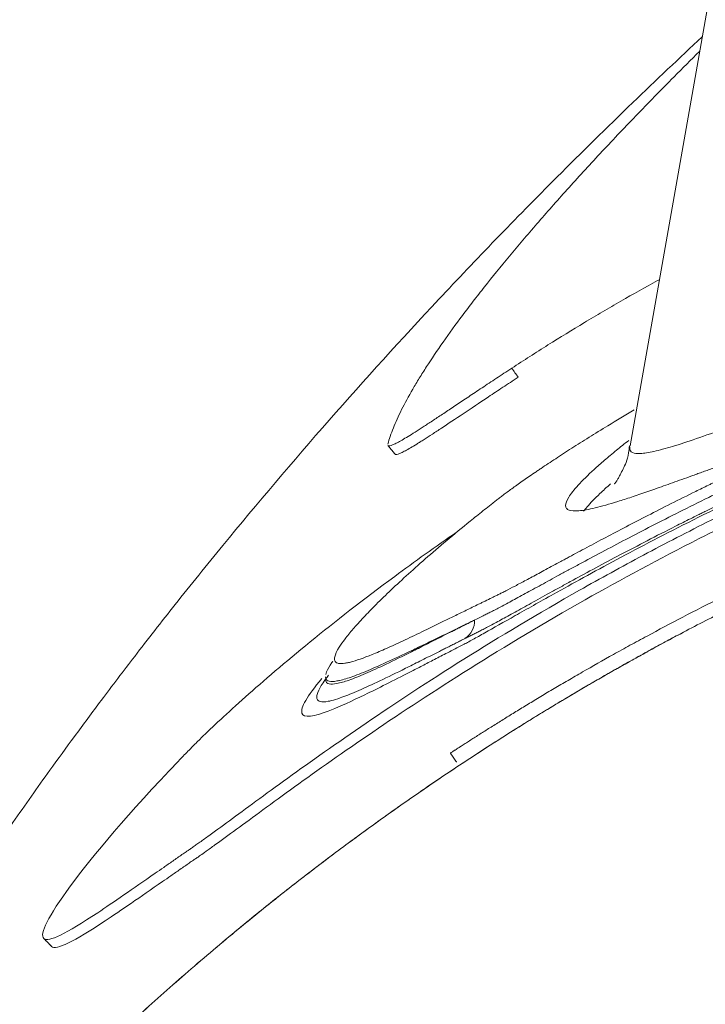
# Model space of a CAD drawing. Header units: millimetres. Extents: x 0 to 594, y 0 to 420.
# Tile 789 of 1056: x 423.99 to 427.08, y 167.76 to 172.2. Entities that reach past the tile are written whole.
import ezdxf

# ---------------------------------------------------------------- set-up
doc = ezdxf.new("R2010")
doc.units = ezdxf.units.MM
doc.layers.add('1', color=7, linetype='Continuous', true_color=0xffffff)

msp = doc.modelspace()

# ---------------------------------------------------------------- linework, layer by layer
at = {"layer": '1', "color": 155, "linetype": 'Continuous', "lineweight": 18}
msp.add_line((427.132, 172.5216), (426.7359, 170.2762), dxfattribs=at)
at = {"layer": '1', "color": 155, "linetype": 'Continuous', "lineweight": 13}
msp.add_ellipse((425.9373, 169.491), major_axis=(0.0451, -0.0892), ratio=0.981923, start_param=0.115563, end_param=1.109939, dxfattribs=at)
at = {"layer": '1', "color": 155, "linetype": 'Continuous', "lineweight": 18}
for points, degree, knots in [([(427.0609, 172.1184), (426.9587, 172.023), (426.7329, 171.8091), (426.3101, 171.3928), (425.8716, 170.938), (425.3722, 170.3882), (424.9821, 169.9287), (424.6937, 169.5711), (424.5121, 169.3387), (424.3616, 169.1406), (424.2353, 168.9705), (424.1032, 168.7887), (423.9439, 168.5637), (423.7479, 168.2766), (423.5312, 167.9447), (423.3211, 167.6058), (423.1241, 167.2712), (422.9491, 166.9589), (422.7909, 166.6619), (422.6583, 166.4013), (422.5527, 166.185), (422.4725, 166.0151), (422.4081, 165.8753), (422.3562, 165.7598), (422.2887, 165.6068), (422.2076, 165.4163), (422.122, 165.2045), (422.0413, 164.9979), (421.9646, 164.7977), (421.89, 164.5993), (421.8173, 164.4025), (421.7487, 164.2138), (421.6853, 164.0365), (421.6255, 163.8662), (421.5715, 163.7096), (421.5178, 163.5514), (421.4655, 163.3936), (421.4149, 163.2377), (421.3717, 163.1011), (421.3346, 162.9811), (421.3027, 162.8756), (421.2739, 162.7784), (421.2481, 162.6893), (421.2239, 162.6038), (421.1874, 162.4729), (421.1452, 162.3145), (421.1035, 162.1495), (421.0721, 162.0202), (421.0554, 161.9445), (421.0473, 161.9013), (421.0442, 161.8815), (421.0431, 161.8723), (421.0428, 161.8695)], 3, [0, 0, 0, 0, 0.014226, 0.030268, 0.058986, 0.087709, 0.11712, 0.130884, 0.142908, 0.153123, 0.161529, 0.169244, 0.180866, 0.194752, 0.210902, 0.228476, 0.242569, 0.25691, 0.270511, 0.282108, 0.291854, 0.299522, 0.305153, 0.310522, 0.316611, 0.330669, 0.34749, 0.364798, 0.384286, 0.406006, 0.429964, 0.456657, 0.484408, 0.511013, 0.536434, 0.560668, 0.590611, 0.618519, 0.644392, 0.665774, 0.685534, 0.703673, 0.720191, 0.735096, 0.749509, 0.792964, 0.839045, 0.887763, 0.939122, 0.963039, 0.987483, 1, 1, 1, 1]), ([(427.0491, 172.0527), (427.0101, 172.0141), (426.9719, 171.976), (426.8748, 171.8782), (426.8173, 171.8193), (426.7339, 171.7328), (426.7067, 171.7042), (426.6531, 171.6477), (426.6269, 171.6197), (426.5496, 171.5368), (426.5001, 171.4828), (426.4289, 171.4037), (426.4057, 171.3777), (426.3603, 171.3263), (426.3381, 171.3009), (426.2947, 171.2508), (426.2735, 171.2262), (426.2321, 171.1775), (426.212, 171.1535), (426.153, 171.0825), (426.1157, 171.0366), (426.0629, 170.97), (426.0458, 170.9481), (426.0126, 170.9051), (425.9965, 170.884), (425.9498, 170.8217), (425.9208, 170.7816), (425.8668, 170.7046), (425.8418, 170.6676), (425.8076, 170.6145), (425.7967, 170.5972), (425.7759, 170.5633), (425.766, 170.5467), (425.738, 170.4983), (425.7214, 170.4676), (425.6996, 170.4239), (425.6928, 170.4097), (425.6803, 170.3822), (425.6746, 170.3689), (425.6642, 170.343), (425.6596, 170.3304), (425.6513, 170.3062), (425.6476, 170.2944), (425.6445, 170.2831)], 3, [0, 0, 0, 0, 0.046082, 0.046082, 0.11946, 0.11946, 0.156149, 0.156149, 0.192838, 0.192838, 0.266217, 0.266217, 0.302906, 0.302906, 0.339595, 0.339595, 0.376284, 0.376284, 0.412973, 0.412973, 0.486352, 0.486352, 0.523041, 0.523041, 0.55973, 0.55973, 0.633108, 0.633108, 0.706487, 0.706487, 0.743176, 0.743176, 0.779865, 0.779865, 0.853243, 0.853243, 0.889932, 0.889932, 0.926622, 0.926622, 0.963311, 0.963311, 1, 1, 1, 1]), ([(426.203, 170.6254), (426.2573, 170.6609), (426.3117, 170.6958), (426.4207, 170.7642), (426.4753, 170.7977), (426.5574, 170.847), (426.5848, 170.8632), (426.6396, 170.8954), (426.667, 170.9113), (426.7494, 170.9586), (426.8044, 170.9895), (426.8622, 171.0211), (426.8648, 171.0226), (426.8674, 171.024)], 3, [0, 0, 0, 0, 0.247043, 0.247043, 0.494086, 0.494086, 0.617608, 0.617608, 0.74113, 0.74113, 0.988173, 0.988173, 1, 1, 1, 1]), ([(425.645, 170.2768), (425.6458, 170.2757), (425.6491, 170.2746), (425.6583, 170.2764), (425.6724, 170.2821), (425.6911, 170.2916), (425.7145, 170.3048), (425.7425, 170.3218), (425.7645, 170.3356), (425.7792, 170.345), (425.7822, 170.3469), (425.7883, 170.3508), (425.7976, 170.3568), (425.8073, 170.3631), (425.8272, 170.3761), (425.8553, 170.3946), (425.9018, 170.4254), (425.9528, 170.4594), (426.0082, 170.4964), (426.0682, 170.5364), (426.1328, 170.5792), (426.1791, 170.6097), (426.203, 170.6254)], 3, [0, 0, 0, 0, 0.060781, 0.127868, 0.194955, 0.262042, 0.329129, 0.396216, 0.463303, 0.463303, 0.480075, 0.480075, 0.496847, 0.53039, 0.53039, 0.597478, 0.664565, 0.731652, 0.798739, 0.865826, 0.932913, 1, 1, 1, 1]), ([(426.2317, 170.5845), (426.2079, 170.5689), (426.162, 170.5386), (426.1191, 170.5103), (426.0572, 170.4691), (426.019, 170.4436), (425.9486, 170.3966), (425.9163, 170.3752), (425.8723, 170.3461), (425.8444, 170.3278), (425.8195, 170.3117), (425.8048, 170.3024), (425.8019, 170.3005), (425.7963, 170.2969), (425.7879, 170.2917), (425.78, 170.2868), (425.7648, 170.2774), (425.7462, 170.2661), (425.7229, 170.253), (425.7043, 170.2436), (425.6903, 170.2379), (425.6811, 170.2361), (425.6779, 170.2373), (425.6771, 170.2383)], 3, [0, 0, 0, 0, 0.067111, 0.134221, 0.134221, 0.268443, 0.268443, 0.402664, 0.402664, 0.469775, 0.536886, 0.536886, 0.553663, 0.553663, 0.570441, 0.603996, 0.603996, 0.671107, 0.738218, 0.805329, 0.872439, 0.93955, 1, 1, 1, 1]), ([(426.7547, 170.4373), (426.7134, 170.413), (426.6739, 170.3893), (426.6068, 170.3484), (426.5786, 170.331), (426.5242, 170.297), (426.498, 170.2805), (426.4479, 170.2483), (426.4238, 170.2327), (426.3779, 170.2026), (426.356, 170.1881), (426.3301, 170.1706), (426.325, 170.1672), (426.3174, 170.162), (426.3149, 170.1603), (426.3099, 170.1569), (426.2976, 170.1486), (426.2858, 170.1404), (426.2675, 170.1278), (426.2587, 170.1217), (426.2417, 170.1098), (426.2336, 170.104), (426.2101, 170.0873), (426.1958, 170.0769), (426.1765, 170.0626), (426.1704, 170.0581), (426.1589, 170.0494), (426.1534, 170.0452), (426.1428, 170.037), (426.1376, 170.033), (426.1301, 170.0271), (426.1275, 170.0252), (426.1225, 170.0212), (426.12, 170.0193), (426.1075, 170.0095), (426.0976, 170.0016), (426.078, 169.9861), (426.0683, 169.9784), (426.0491, 169.9631), (426.0016, 169.925), (425.9208, 169.8587), (425.8557, 169.8032), (425.794, 169.7495), (425.7648, 169.7236), (425.6823, 169.6487), (425.6339, 169.6028), (425.5716, 169.5404), (425.5526, 169.5208), (425.5265, 169.4931), (425.5183, 169.4841), (425.5066, 169.4711), (425.5028, 169.4669), (425.4954, 169.4585), (425.4774, 169.438), (425.4622, 169.4194), (425.4413, 169.392), (425.4326, 169.3796), (425.4147, 169.3509), (425.408, 169.3365), (425.4054, 169.3252)], 3, [0, 0, 0, 0, 0.023201, 0.023201, 0.041213, 0.041213, 0.059226, 0.059226, 0.077239, 0.077239, 0.095252, 0.095252, 0.099755, 0.099755, 0.102007, 0.102007, 0.104258, 0.113265, 0.113265, 0.122271, 0.122271, 0.131277, 0.131277, 0.14929, 0.14929, 0.158297, 0.158297, 0.167303, 0.167303, 0.17631, 0.17631, 0.180813, 0.180813, 0.185316, 0.185316, 0.203329, 0.203329, 0.221342, 0.221342, 0.239354, 0.311406, 0.383457, 0.383457, 0.455508, 0.455508, 0.599611, 0.599611, 0.671662, 0.671662, 0.707688, 0.707688, 0.725701, 0.725701, 0.743714, 0.815765, 0.815765, 0.887816, 0.887816, 1, 1, 1, 1]), ([(426.7298, 170.2997), (426.7105, 170.2846), (426.6922, 170.2699), (426.6557, 170.2401), (426.6378, 170.225), (426.6043, 170.1962), (426.5887, 170.1824), (426.5456, 170.1431), (426.5217, 170.1195), (426.4835, 170.0777), (426.4691, 170.0595), (426.4502, 170.0287), (426.4455, 170.0161), (426.4459, 170.0014), (426.4472, 169.9973), (426.4504, 169.993), (426.4511, 169.9922), (426.4527, 169.9907), (426.4535, 169.99), (426.4564, 169.988), (426.4586, 169.9868), (426.4711, 169.982), (426.4859, 169.981), (426.5252, 169.9845), (426.5497, 169.989), (426.6082, 170.0031), (426.6422, 170.0127), (426.7002, 170.0308), (426.7208, 170.0374), (426.7642, 170.0519), (426.7871, 170.0597), (426.8233, 170.0722), (426.8356, 170.0765), (426.8609, 170.0854), (426.8738, 170.09), (426.9135, 170.1041), (426.941, 170.114), (426.9841, 170.1294), (426.9987, 170.1347), (427.0211, 170.1427), (427.0286, 170.1454), (427.0438, 170.1509), (427.0515, 170.1537), (427.067, 170.1592), (427.0748, 170.1621), (427.0907, 170.1678), (427.0987, 170.1707), (427.1148, 170.1765), (427.1229, 170.1794), (427.1393, 170.1854), (427.1475, 170.1884), (427.16, 170.1929), (427.1642, 170.1944), (427.1704, 170.1967), (427.1725, 170.1975), (427.1767, 170.199), (427.1788, 170.1997), (427.183, 170.2012), (427.1851, 170.202), (427.1894, 170.2035), (427.1915, 170.2043), (427.1947, 170.2055), (427.1958, 170.2059), (427.1981, 170.2067), (427.2014, 170.2079), (427.2049, 170.2092), (427.2098, 170.2111), (427.2123, 170.212), (427.2176, 170.214), (427.2203, 170.2151), (427.2287, 170.2184), (427.2347, 170.2208), (427.2473, 170.2259), (427.2606, 170.2313), (427.2752, 170.2373), (427.2867, 170.2421), (427.2906, 170.2437), (427.2966, 170.2462), (427.2986, 170.2471), (427.3027, 170.2488), (427.313, 170.2531), (427.3238, 170.2577), (427.3506, 170.269), (427.3697, 170.2771), (427.4102, 170.2944), (427.4315, 170.3035), (427.4766, 170.3227), (427.5002, 170.3327), (427.5249, 170.3432)], 3, [0, 0, 0, 0, 0.036396, 0.036396, 0.076546, 0.076546, 0.116696, 0.116696, 0.196997, 0.196997, 0.277297, 0.277297, 0.357597, 0.357597, 0.397748, 0.397748, 0.407785, 0.407785, 0.417823, 0.417823, 0.437898, 0.437898, 0.518198, 0.518198, 0.598498, 0.598498, 0.678799, 0.678799, 0.718949, 0.718949, 0.759099, 0.759099, 0.779174, 0.779174, 0.799249, 0.799249, 0.839399, 0.839399, 0.859474, 0.859474, 0.869512, 0.869512, 0.87955, 0.87955, 0.889587, 0.889587, 0.899625, 0.899625, 0.909662, 0.909662, 0.9197, 0.9197, 0.924718, 0.924718, 0.927228, 0.927228, 0.929737, 0.929737, 0.932247, 0.932247, 0.934756, 0.934756, 0.936011, 0.936011, 0.937265, 0.939775, 0.939775, 0.942284, 0.942284, 0.944794, 0.944794, 0.949812, 0.949812, 0.954831, 0.95985, 0.95985, 0.962359, 0.962359, 0.963614, 0.963614, 0.964869, 0.969887, 0.969887, 0.979925, 0.979925, 0.989962, 0.989962, 1, 1, 1, 1]), ([(425.419, 169.2961), (425.4207, 169.2956), (425.4226, 169.2952), (425.4315, 169.2939), (425.4401, 169.2942), (425.453, 169.2961), (425.4557, 169.2966), (425.4613, 169.2977), (425.4642, 169.2983), (425.4732, 169.3003), (425.5054, 169.3088), (425.5484, 169.3247), (425.6102, 169.3505), (425.6325, 169.3602), (425.6805, 169.3819), (425.7061, 169.3938), (425.7609, 169.4196), (425.79, 169.4335), (425.8361, 169.4559), (425.8519, 169.4636), (425.8844, 169.4794), (425.901, 169.4875), (425.9352, 169.5042), (425.9526, 169.5128), (425.9884, 169.5302), (426.0067, 169.5391), (426.0346, 169.5527), (426.0441, 169.5573), (426.0584, 169.5643), (426.0632, 169.5667), (426.0729, 169.5714), (426.0778, 169.5738), (426.0926, 169.5811), (426.1026, 169.586), (426.1149, 169.592), (426.1174, 169.5932), (426.1223, 169.5956), (426.1247, 169.5968), (426.1321, 169.6004), (426.1371, 169.6028), (426.1474, 169.6078), (426.1528, 169.6105), (426.1612, 169.6147), (426.1641, 169.6161), (426.1701, 169.6191), (426.1731, 169.6207), (426.1888, 169.6287), (426.2027, 169.6359), (426.2331, 169.652), (426.2496, 169.6608), (426.2852, 169.6798), (426.3042, 169.6901), (426.3449, 169.712), (426.3665, 169.7237), (426.4008, 169.7423), (426.4126, 169.7486), (426.4277, 169.7568), (426.4308, 169.7584), (426.4369, 169.7617), (426.4461, 169.7667), (426.4806, 169.7852), (426.5136, 169.8029), (426.5685, 169.8322), (426.6255, 169.8625), (426.6867, 169.8946), (426.7501, 169.9277), (426.7829, 169.9446), (426.8505, 169.9792), (426.8853, 169.997), (426.957, 170.0331), (426.9939, 170.0514), (427.0508, 170.0795), (427.07, 170.0889), (427.0943, 170.1007), (427.0992, 170.1031), (427.109, 170.1079), (427.1237, 170.115), (427.1385, 170.1222), (427.1881, 170.1461), (427.2286, 170.1653), (427.3108, 170.204), (427.3527, 170.2234), (427.4378, 170.2624), (427.481, 170.2819), (427.5249, 170.3015)], 3, [0, 0, 0, 0, 0.020945, 0.020945, 0.090877, 0.090877, 0.10836, 0.10836, 0.125844, 0.125844, 0.16081, 0.300675, 0.300675, 0.370607, 0.370607, 0.44054, 0.44054, 0.510472, 0.510472, 0.545439, 0.545439, 0.580405, 0.580405, 0.615371, 0.615371, 0.650337, 0.650337, 0.667821, 0.667821, 0.676562, 0.676562, 0.685304, 0.685304, 0.702787, 0.702787, 0.707158, 0.707158, 0.711528, 0.711528, 0.72027, 0.72027, 0.729012, 0.729012, 0.733382, 0.733382, 0.737753, 0.737753, 0.755236, 0.755236, 0.772719, 0.772719, 0.790202, 0.790202, 0.807686, 0.807686, 0.816427, 0.816427, 0.818613, 0.818613, 0.820798, 0.825169, 0.842652, 0.842652, 0.860135, 0.877618, 0.877618, 0.895101, 0.895101, 0.912584, 0.912584, 0.930067, 0.930067, 0.938809, 0.938809, 0.940994, 0.940994, 0.94318, 0.947551, 0.947551, 0.965034, 0.965034, 0.982517, 0.982517, 1, 1, 1, 1]), ([(426.7333, 170.2758), (426.7322, 170.2644), (426.7266, 170.2145), (426.7012, 170.1643), (426.6773, 170.1179), (426.6664, 170.1054), (426.6649, 170.1038), (426.665, 170.1038)], 3, [0, 0, 0, 0, 0.059163, 0.276371, 0.534675, 0.861598, 1, 1, 1, 1]), ([(425.347, 169.2266), (425.3137, 169.1871), (425.2653, 169.121), (425.2481, 169.0643), (425.2869, 169.051), (425.3812, 169.0796), (425.5063, 169.1366), (425.6343, 169.2002), (425.7233, 169.2455), (425.799, 169.2844), (425.8543, 169.3128), (425.9047, 169.3388), (425.9473, 169.3606), (425.9815, 169.3779), (426.0258, 169.4019), (426.0979, 169.4421), (426.2128, 169.5073), (426.4044, 169.6154), (426.6671, 169.7599), (427.0132, 169.9403), (427.3132, 170.0853), (427.493, 170.1673), (427.5338, 170.1857)], 3, [0, 0, 0, 0, 0.113446, 0.22746, 0.34162, 0.455806, 0.570022, 0.627119, 0.684215, 0.709596, 0.734984, 0.760364, 0.774637, 0.7889, 0.803143, 0.817405, 0.846123, 0.874711, 0.912638, 0.950943, 0.989024, 1, 1, 1, 1]), ([(427.5249, 170.1918), (427.4986, 170.1801), (427.4726, 170.1683), (427.421, 170.1448), (427.3954, 170.133), (427.3194, 170.0978), (427.2697, 170.0744), (427.1722, 170.0278), (427.1244, 170.0046), (427.0718, 169.9787), (427.066, 169.9758), (427.0543, 169.9701), (427.037, 169.9615), (426.9969, 169.9416), (426.9634, 169.9247), (426.8973, 169.8913), (426.8545, 169.8695), (426.7719, 169.8267), (426.7319, 169.8058), (426.6163, 169.7447), (426.5448, 169.7062), (426.4626, 169.6614), (426.4466, 169.6526), (426.423, 169.6397), (426.4152, 169.6354), (426.3999, 169.627), (426.3923, 169.6228), (426.3551, 169.6023), (426.327, 169.5868), (426.2741, 169.5576), (426.2493, 169.5438), (426.2031, 169.5183), (426.1816, 169.5064), (426.142, 169.4848), (426.1239, 169.4749), (426.0994, 169.4618), (426.0916, 169.4577), (426.0807, 169.452), (426.0771, 169.4502), (426.0703, 169.4467), (426.067, 169.445), (426.0621, 169.4425), (426.0605, 169.4417), (426.0574, 169.4401), (426.0558, 169.4393), (426.0512, 169.437), (426.0482, 169.4355), (426.0392, 169.431), (426.0334, 169.4281), (426.0217, 169.4223), (426.0158, 169.4193), (426.004, 169.4134), (425.9981, 169.4104), (425.9923, 169.4074)], 3, [0, 0, 0, 0, 0.03125, 0.03125, 0.0625, 0.0625, 0.125, 0.125, 0.1875, 0.1875, 0.195313, 0.195313, 0.203125, 0.21875, 0.25, 0.25, 0.3125, 0.3125, 0.375, 0.375, 0.5, 0.5, 0.53125, 0.53125, 0.546875, 0.546875, 0.5625, 0.5625, 0.625, 0.625, 0.6875, 0.6875, 0.75, 0.75, 0.8125, 0.8125, 0.84375, 0.84375, 0.859375, 0.859375, 0.875, 0.875, 0.882813, 0.882813, 0.890625, 0.890625, 0.90625, 0.90625, 0.9375, 0.9375, 0.96875, 0.96875, 1, 1, 1, 1]), ([(427.5249, 170.1423), (427.4926, 170.1276), (427.4583, 170.1119), (427.3201, 170.0476), (427.2076, 169.9935), (427.0494, 169.9146), (426.9981, 169.8886), (426.8963, 169.836), (426.8461, 169.8097), (426.6977, 169.7305), (426.6015, 169.6776), (426.3222, 169.5196), (426.1481, 169.4152), (425.6666, 169.1132), (425.3999, 168.927), (425.0906, 168.7044), (425.0027, 168.6397), (424.8944, 168.5601), (424.8623, 168.5365), (424.8193, 168.5053), (424.8058, 168.4956), (424.7873, 168.4825), (424.7814, 168.4783), (424.7703, 168.4706), (424.7651, 168.4669), (424.7554, 168.4603), (424.7511, 168.4573), (424.7431, 168.4518), (424.7395, 168.4493), (424.7293, 168.4423), (424.7234, 168.4382), (424.7041, 168.4248), (424.6893, 168.4146), (424.6611, 168.395), (424.6477, 168.3857), (424.6214, 168.3674), (424.6086, 168.3585), (424.5456, 168.3148), (424.4984, 168.282), (424.4121, 168.2226), (424.3728, 168.1958), (424.1954, 168.0783), (424.1146, 168.0365), (424.0739, 168.0754), (424.1141, 168.1562), (424.3158, 168.4297), (424.4775, 168.6224), (424.7079, 168.8625), (424.715, 168.8698), (424.7292, 168.8845), (424.7364, 168.8919), (424.7508, 168.9068), (424.7582, 168.9144), (424.7731, 168.9295), (424.7787, 168.9351), (424.7906, 168.9469), (424.7968, 168.953), (424.8291, 168.9846), (424.8582, 169.0124), (424.9246, 169.0739), (424.9617, 169.1078), (425.1668, 169.2901), (425.3925, 169.4784), (425.7643, 169.7531), (425.8587, 169.8207), (425.9584, 169.8897)], 3, [0, 0, 0, 0, 0.004184, 0.004184, 0.016291, 0.016291, 0.022344, 0.022344, 0.028397, 0.028397, 0.040504, 0.040504, 0.064717, 0.064717, 0.113143, 0.113143, 0.137356, 0.137356, 0.149463, 0.149463, 0.155516, 0.155516, 0.158543, 0.158543, 0.161569, 0.161569, 0.164596, 0.164596, 0.167623, 0.167623, 0.173676, 0.173676, 0.185782, 0.185782, 0.197889, 0.197889, 0.209995, 0.209995, 0.258422, 0.258422, 0.306848, 0.306848, 0.500553, 0.500553, 0.694257, 0.694257, 0.887962, 0.887962, 0.894015, 0.894015, 0.900068, 0.900068, 0.906122, 0.906122, 0.909148, 0.909148, 0.912175, 0.912175, 0.924282, 0.924282, 0.936388, 0.936388, 0.984814, 0.984814, 1, 1, 1, 1]), ([(427.5249, 170.0874), (427.499, 170.0756), (427.4224, 170.0403), (427.2857, 169.9756), (427.1504, 169.9094), (426.8921, 169.7793), (426.4999, 169.5679), (426.0016, 169.269), (425.5625, 168.9796), (425.2094, 168.7298), (424.9903, 168.5686), (424.8783, 168.4864), (424.828, 168.4502), (424.8052, 168.4342), (424.7926, 168.4255), (424.7869, 168.4215), (424.7784, 168.4157), (424.7656, 168.4069), (424.7441, 168.3921), (424.7074, 168.3666), (424.6672, 168.3387), (424.5906, 168.2857), (424.485, 168.2124), (424.2503, 168.0528), (424.1494, 168.0007), (424.1293, 168.0206), (424.1292, 168.0207)], 3, [0, 0, 0, 0, 0.006553, 0.01865, 0.030747, 0.036795, 0.079135, 0.127523, 0.17591, 0.224298, 0.272686, 0.29688, 0.308977, 0.31805, 0.321074, 0.324098, 0.32561, 0.333171, 0.345268, 0.369462, 0.393655, 0.417849, 0.514625, 0.611401, 0.998503, 1, 1, 1, 1]), ([(425.9263, 168.8917), (425.9263, 168.8916), (425.9263, 168.8916), (425.9264, 168.8916), (425.9265, 168.8917), (425.9267, 168.8918), (425.9271, 168.892), (425.9278, 168.8924), (425.9306, 168.8942), (425.9346, 168.8967), (425.9408, 168.9007), (425.942, 168.9015), (425.9447, 168.9033), (425.9488, 168.9059), (425.9561, 168.9106), (425.9622, 168.9146), (425.9668, 168.9175), (425.9684, 168.9185), (425.9715, 168.9206), (425.9731, 168.9216), (425.9809, 168.9266), (425.9872, 168.9306), (425.9968, 168.9368), (426, 168.9389), (426.0065, 168.943), (426.0098, 168.9451), (426.0197, 168.9514), (426.0264, 168.9557), (426.047, 168.9689), (426.0612, 168.9779), (426.0907, 168.9965), (426.1059, 169.0061), (426.1374, 169.0258), (426.1536, 169.0359), (426.187, 169.0566), (426.2042, 169.0672), (426.2395, 169.0889), (426.2576, 169.1), (426.2949, 169.1226), (426.3139, 169.1341), (426.3531, 169.1575), (426.3931, 169.1814), (426.435, 169.2061), (426.4778, 169.2311), (426.4997, 169.2438), (426.5668, 169.2824), (426.6133, 169.3088), (426.6859, 169.3493), (426.7106, 169.363), (426.7608, 169.3906), (426.7864, 169.4045), (426.9166, 169.4748), (427.0282, 169.5331), (427.1766, 169.6073), (427.2068, 169.6222), (427.2679, 169.6522), (427.299, 169.6672), (427.3935, 169.7124), (427.4583, 169.7428), (427.5249, 169.7732)], 3, [0, 0, 0, 0, 0.00335, 0.00335, 0.005918, 0.005918, 0.008487, 0.013624, 0.013624, 0.034174, 0.034174, 0.039311, 0.039311, 0.044449, 0.054723, 0.064998, 0.064998, 0.070135, 0.070135, 0.075273, 0.075273, 0.095822, 0.095822, 0.106097, 0.106097, 0.116372, 0.116372, 0.136921, 0.136921, 0.17802, 0.17802, 0.219119, 0.219119, 0.260218, 0.260218, 0.301317, 0.301317, 0.342416, 0.342416, 0.383515, 0.383515, 0.424614, 0.465713, 0.465713, 0.506812, 0.506812, 0.58901, 0.58901, 0.630109, 0.630109, 0.671208, 0.671208, 0.835604, 0.835604, 0.876703, 0.876703, 0.917802, 0.917802, 1, 1, 1, 1]), ([(427.5249, 148.1682), (426.6942, 148.5539), (424.9578, 149.7141), (423.3037, 151.3682), (422.0041, 153.3131), (421.109, 155.4742), (420.6526, 157.7685), (420.6526, 160.1076), (421.109, 162.4019), (422.0041, 164.563), (423.3037, 166.5079), (424.9577, 168.162), (426.6942, 169.3222), (427.5249, 169.7079)], 2, [0, 0, 0, 0.067892, 0.154314, 0.240735, 0.327157, 0.413578, 0.5, 0.586421, 0.672842, 0.759264, 0.845685, 0.932107, 1, 1, 1]), ([(427.5249, 148.1682), (426.6942, 148.5539), (424.9578, 149.7141), (423.3037, 151.3682), (422.0041, 153.3131), (421.109, 155.4742), (420.6526, 157.7685), (420.6526, 160.1076), (421.109, 162.4019), (422.0041, 164.563), (423.3037, 166.5079), (424.9577, 168.162), (426.4392, 169.1519), (426.9779, 169.4366)], 2, [0, 0, 0, 0.069467, 0.157892, 0.246316, 0.334741, 0.423166, 0.51159, 0.600015, 0.68844, 0.776864, 0.865289, 0.953714, 1, 1, 1]), ([(425.9923, 169.4074), (425.9889, 169.4057), (425.9855, 169.404), (425.9788, 169.4007), (425.9755, 169.399), (425.9656, 169.394), (425.9591, 169.3908), (425.9461, 169.3843), (425.9397, 169.3811), (425.9269, 169.3747), (425.9206, 169.3715), (425.908, 169.3652), (425.9017, 169.362), (425.8893, 169.3558), (425.8832, 169.3527), (425.8648, 169.3435), (425.8528, 169.3375), (425.8173, 169.3197), (425.7945, 169.3082), (425.7504, 169.2861), (425.7292, 169.2756), (425.668, 169.2453), (425.6305, 169.2271), (425.562, 169.1948), (425.531, 169.1807), (425.4755, 169.157), (425.451, 169.1473), (425.415, 169.1347), (425.4018, 169.1307), (425.3902, 169.1278)], 3, [0, 0, 0, 0, 0.010985, 0.010985, 0.021969, 0.021969, 0.043939, 0.043939, 0.065908, 0.065908, 0.087877, 0.087877, 0.109847, 0.109847, 0.131816, 0.131816, 0.175755, 0.175755, 0.263632, 0.263632, 0.351509, 0.351509, 0.527264, 0.527264, 0.703019, 0.703019, 0.878773, 0.878773, 1, 1, 1, 1]), ([(425.3649, 169.2446), (425.3657, 169.2484), (425.367, 169.2526), (425.3736, 169.2691), (425.3815, 169.2833), (425.3941, 169.3019), (425.3955, 169.304), (425.397, 169.306)], 3, [0, 0, 0, 0, 0.255238, 0.255238, 0.920353, 0.920353, 1, 1, 1, 1]), ([(425.3244, 169.1467), (425.3249, 169.1519), (425.3264, 169.158), (425.3336, 169.1766), (425.3414, 169.1909), (425.3595, 169.2183), (425.3679, 169.2299), (425.3776, 169.2425)], 3, [0, 0, 0, 0, 0.259481, 0.259481, 0.710948, 0.710948, 1, 1, 1, 1]), ([(425.3672, 169.2233), (425.366, 169.2249), (425.3652, 169.2268), (425.3641, 169.2308), (425.3638, 169.2331), (425.3638, 169.2355)], 3, [0, 0, 0, 0, 0.507937, 0.507937, 1, 1, 1, 1]), ([(425.3638, 169.2231), (425.3638, 169.2206), (425.3641, 169.2183), (425.3654, 169.2136), (425.3666, 169.2113), (425.3683, 169.2094)], 3, [0, 0, 0, 0, 0.440296, 0.440296, 1, 1, 1, 1])]:
    msp.add_open_spline(points, degree=degree, knots=knots, dxfattribs=at)
at = {"layer": '1', "color": 155, "linetype": 'Continuous', "lineweight": 13}
msp.add_open_spline([(426.203, 170.6254), (426.2126, 170.6118), (426.2221, 170.5982), (426.2317, 170.5846)], degree=3, dxfattribs=at)
for points, knots in [([(426.7349, 170.2703), (426.7345, 170.2679), (426.7335, 170.2566), (426.7387, 170.2489), (426.7551, 170.2413), (426.7673, 170.2399), (426.7996, 170.2417), (426.8197, 170.2449), (426.8679, 170.2557), (426.8959, 170.2633), (426.9599, 170.2827), (426.9959, 170.2945), (427.0756, 170.3219), (427.1194, 170.3375), (427.2149, 170.3723), (427.2665, 170.3914), (427.3776, 170.4327), (427.4371, 170.4548), (427.5005, 170.4783)], [0, 0, 0, 0, 0.029156, 0.150511, 0.150511, 0.271867, 0.271867, 0.393222, 0.393222, 0.514578, 0.514578, 0.635933, 0.635933, 0.757289, 0.757289, 0.878644, 0.878644, 1, 1, 1, 1]), ([(426.0359, 169.491), (426.0474, 169.4967), (426.059, 169.5025), (426.0734, 169.5096), (426.0762, 169.511), (426.082, 169.5138), (426.0848, 169.5152), (426.0906, 169.5181), (426.0936, 169.5195), (426.0996, 169.5225), (426.1027, 169.524), (426.1089, 169.5272), (426.1122, 169.5288), (426.1188, 169.5322), (426.1222, 169.5339), (426.1328, 169.5394), (426.1403, 169.5433), (426.1641, 169.5558), (426.1817, 169.5652), (426.2201, 169.5859), (426.241, 169.5973), (426.2859, 169.6218), (426.31, 169.635), (426.3613, 169.6631), (426.3886, 169.678), (426.4248, 169.6977), (426.4358, 169.7037), (426.447, 169.7098), (426.4546, 169.7139), (426.4584, 169.7159), (426.4775, 169.7263), (426.4931, 169.7348), (426.5411, 169.7606), (426.5744, 169.7785), (426.6439, 169.8155), (426.68, 169.8346), (426.7549, 169.8738), (426.7937, 169.894), (426.874, 169.9352), (426.9155, 169.9563), (427.001, 169.9992), (427.0451, 170.0211), (427.0962, 170.0461), (427.1019, 170.0489), (427.1133, 170.0544), (427.1305, 170.0628), (427.1709, 170.0824), (427.2061, 170.0992), (427.2771, 170.133), (427.3254, 170.1556), (427.3992, 170.1897), (427.424, 170.2011), (427.4741, 170.2238), (427.4994, 170.2352), (427.5249, 170.2466)], [0, 0, 0, 0, 0.0625, 0.0625, 0.078125, 0.078125, 0.09375, 0.09375, 0.109375, 0.109375, 0.125, 0.125, 0.140625, 0.140625, 0.15625, 0.15625, 0.1875, 0.1875, 0.25, 0.25, 0.3125, 0.3125, 0.375, 0.375, 0.4375, 0.4375, 0.453125, 0.460938, 0.460938, 0.46875, 0.46875, 0.5, 0.5, 0.5625, 0.5625, 0.625, 0.625, 0.6875, 0.6875, 0.75, 0.75, 0.8125, 0.8125, 0.820313, 0.820313, 0.828125, 0.84375, 0.875, 0.875, 0.9375, 0.9375, 0.96875, 0.96875, 1, 1, 1, 1]), ([(426.5267, 169.9811), (426.5314, 169.9871), (426.5366, 169.9934), (426.5578, 170.0179), (426.5771, 170.038), (426.6147, 170.0741), (426.6306, 170.0887), (426.6481, 170.1042)], [0, 0, 0, 0, 0.187437, 0.187437, 0.688942, 0.688942, 1, 1, 1, 1]), ([(426.0359, 169.491), (426.0325, 169.4893), (426.0291, 169.4877), (426.0224, 169.4844), (426.0191, 169.4828), (426.0092, 169.478), (426.0027, 169.4748), (425.9897, 169.4685), (425.9833, 169.4654), (425.9705, 169.4592), (425.9641, 169.4561), (425.9326, 169.4409), (425.9082, 169.429), (425.8608, 169.4059), (425.8379, 169.3948), (425.7937, 169.3734), (425.7725, 169.3631), (425.711, 169.3337), (425.6733, 169.316), (425.6043, 169.2845), (425.573, 169.2708), (425.5168, 169.2476), (425.492, 169.2381), (425.4596, 169.2273), (425.4447, 169.2227), (425.4315, 169.2194), (425.4253, 169.218), (425.4233, 169.2176), (425.4193, 169.2168), (425.4019, 169.2134), (425.3887, 169.2131), (425.376, 169.2162), (425.3725, 169.2179), (425.3689, 169.2211), (425.368, 169.2221), (425.3672, 169.2233)], [0, 0, 0, 0, 0.008113, 0.008113, 0.016225, 0.016225, 0.032451, 0.032451, 0.048676, 0.048676, 0.064901, 0.064901, 0.129803, 0.129803, 0.194704, 0.194704, 0.259605, 0.259605, 0.389408, 0.389408, 0.519211, 0.519211, 0.649013, 0.649013, 0.713915, 0.746366, 0.746366, 0.762591, 0.762591, 0.778816, 0.908619, 0.908619, 0.97352, 0.97352, 1, 1, 1, 1]), ([(425.3683, 169.2094), (425.3688, 169.2088), (425.3694, 169.2082), (425.3727, 169.2055), (425.3761, 169.2039), (425.3888, 169.201), (425.4005, 169.2016), (425.4303, 169.2074), (425.4485, 169.2126), (425.4913, 169.2277), (425.516, 169.2376), (425.5719, 169.2617), (425.6031, 169.2759), (425.672, 169.3086), (425.7097, 169.3271), (425.7712, 169.3577), (425.7926, 169.3683), (425.8369, 169.3906), (425.8599, 169.4022), (425.8956, 169.4203), (425.9077, 169.4264), (425.9261, 169.4357), (425.9323, 169.4388), (425.9448, 169.4451), (425.9511, 169.4482), (425.9638, 169.4546), (425.9702, 169.4578), (425.983, 169.4643), (425.9895, 169.4675), (426.0025, 169.4741), (426.0091, 169.4774), (426.019, 169.4824), (426.0224, 169.4841), (426.0291, 169.4875), (426.0325, 169.4892), (426.0359, 169.491)], [0, 0, 0, 0, 0.015942, 0.015942, 0.081546, 0.081546, 0.212753, 0.212753, 0.343961, 0.343961, 0.475169, 0.475169, 0.606377, 0.606377, 0.737584, 0.737584, 0.803188, 0.803188, 0.868792, 0.868792, 0.901594, 0.901594, 0.917995, 0.917995, 0.934396, 0.934396, 0.950797, 0.950797, 0.967198, 0.967198, 0.983599, 0.983599, 0.9918, 0.9918, 1, 1, 1, 1]), ([(425.4054, 169.3252), (425.4047, 169.3219), (425.4043, 169.319), (425.4042, 169.3101), (425.4059, 169.3052), (425.4117, 169.2992), (425.4149, 169.2973), (425.419, 169.2961)], [0, 0, 0, 0, 0.206671, 0.206671, 0.673198, 0.673198, 1, 1, 1, 1]), ([(425.3902, 169.1278), (425.385, 169.1264), (425.3801, 169.1253), (425.3606, 169.1217), (425.349, 169.1212), (425.3364, 169.1242), (425.333, 169.1258), (425.3278, 169.1302), (425.3261, 169.1331), (425.3243, 169.1395), (425.324, 169.1429), (425.3244, 169.1467)], [0, 0, 0, 0, 0.113416, 0.113416, 0.47898, 0.47898, 0.661762, 0.661762, 0.844544, 0.844544, 1, 1, 1, 1])]:
    msp.add_open_spline(points, degree=3, knots=knots, dxfattribs=at)
at = {"layer": '1', "color": 155, "linetype": 'Continuous', "lineweight": 18}
for points in [[(425.6449, 170.2768), (425.661, 170.2576), (425.6771, 170.2383)], [(425.9262, 168.8919), (425.9402, 168.871), (425.9541, 168.8501)], [(424.094, 168.0562), (424.1116, 168.0384), (424.1292, 168.0206)]]:
    msp.add_open_spline(points, degree=2, dxfattribs=at)

doc.saveas('drawing.dxf')
